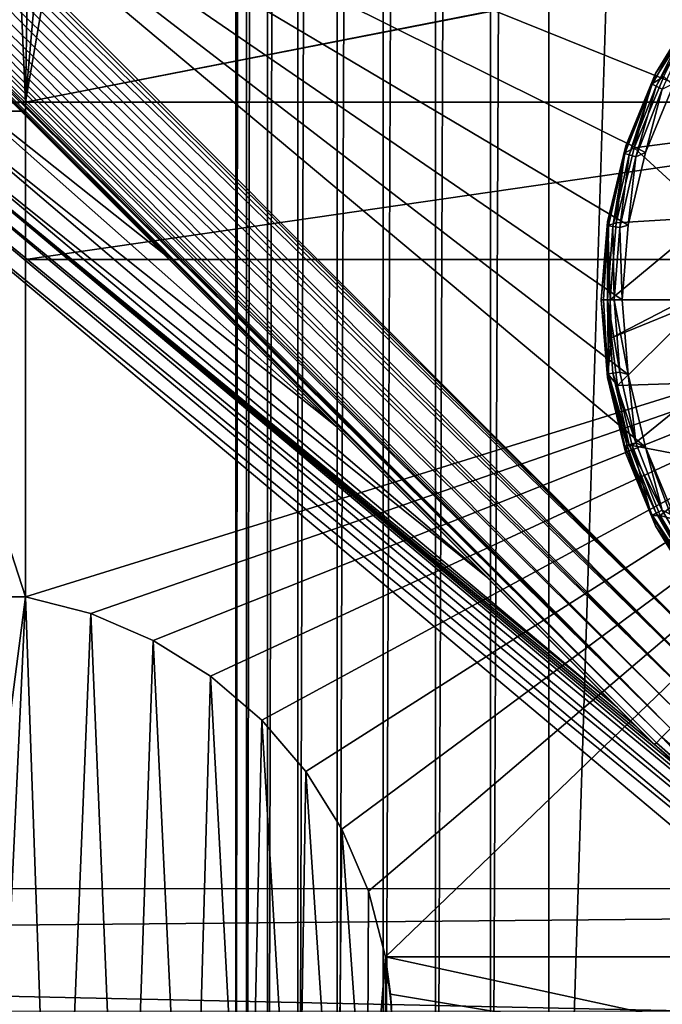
# Model space of a CAD drawing. Header units: metres. Extents: x -205 to 205, y -104 to 104.
# Tile 975 of 1056: x 25.69 to 31.82, y -55.68 to -46.29. Entities that reach past the tile are written whole.
import ezdxf

# ---------------------------------------------------------------- set-up
doc = ezdxf.new("R2010")
doc.units = ezdxf.units.M
doc.layers.add('solid_01_2-CONSUMER_EHM_BOX_SW0001', color=7, linetype='CONTINUOUS')

msp = doc.modelspace()

# ---------------------------------------------------------------- linework, layer by layer
at = {"layer": 'solid_01_2-CONSUMER_EHM_BOX_SW0001'}
for points in [[(27.853924, 67.360435), (-0.010849, -74.95858), (-0.010778, 75.04142)], [(27.853924, 67.360435), (27.752735, 66.82019), (-0.010849, -74.95858)], [(27.752735, 66.82019), (27.752735, 66.262619), (-0.010849, -74.95858)], [(27.752672, -66.17981), (-0.010849, -74.95858), (27.752735, 66.262619)], [(27.752672, -66.17981), (27.752735, 66.262619), (27.853924, 65.722374)], [(27.853861, -65.639565), (27.752672, -66.17981), (27.853924, 65.722374)], [(27.853861, -65.639565), (27.853924, 65.722374), (28.054935, 65.202545)], [(28.054873, -65.119736), (27.853861, -65.639565), (28.054935, 65.202545)], [(28.054873, -65.119736), (28.054935, 65.202545), (28.344984, 64.735176)], [(28.344923, -64.652359), (28.054873, -65.119736), (28.344984, 64.735176)], [(28.344923, -64.652359), (28.344984, 64.735176), (28.7195, 64.323372)], [(28.719439, -64.240562), (28.344923, -64.652359), (28.7195, 64.323372)], [(28.719439, -64.240562), (28.7195, 64.323372), (29.159649, 63.992062)], [(29.15959, -63.909252), (28.719439, -64.240562), (29.159649, 63.992062)], [(29.15959, -63.909252), (29.159649, 63.992062), (29.656477, 63.74366)], [(29.656416, -63.660851), (29.15959, -63.909252), (29.656477, 63.74366)], [(29.656416, -63.660851), (29.656477, 63.74366), (30.180592, 63.594833)], [(30.180532, -63.51202), (29.656416, -63.660851), (30.180592, 63.594833)], [(30.180532, -63.51202), (30.180592, 63.594833), (30.739216, 63.541405)], [(30.739157, -63.458595), (30.180532, -63.51202), (30.739216, 63.541405)], [(30.739157, -63.458595), (30.739216, 63.541405), (34.739216, 63.541405)], [(30.739157, -63.458595), (34.739216, 63.541405), (34.739155, -63.458595)], [(38.274673, -42.903759, 75), (-63.60397, -54.56757, 75), (63.596031, -54.576706, 75)], [(38.274673, -42.903759, 75), (37.499931, -42.958599, 75), (-63.60397, -54.56757, 75)], [(37.499931, -42.958599, 75), (-37.500069, -42.958565, 75), (-63.60397, -54.56757, 75)], [(32.29628, -52.651474, 13.474928), (23.030161, -43.457161, 13.461928), (22.906591, -43.490772, 13.423147)], [(32.29628, -52.651474, 13.474928), (23.145958, -43.436558, 13.484238), (23.030161, -43.457161, 13.461928)], [(23.145958, -43.436558, 13.484238), (32.453629, -52.494129, 13.5), (23.248943, -43.430859, 13.494987)], [(32.29628, -52.651474, 13.474928), (32.453629, -52.494129, 13.5), (23.145958, -43.436558, 13.484238)], [(23.248943, -43.430859, 13.494987), (32.453629, -52.494129, 13.5), (23.338928, -43.438911, 13.499115)], [(23.338928, -43.438911, 13.499115), (32.453629, -52.494129, 13.5), (23.418098, -43.458591, 13.5)], [(31.661858, -50.364628, 13.5), (23.418098, -43.458591, 13.5), (32.453629, -52.494129, 13.5)], [(31.495178, -49.670349, 13.5), (31.439163, -48.958595, 13.5), (23.418098, -43.458591, 13.5)], [(31.495121, -48.2472, 13.5), (23.418098, -43.458591, 13.5), (31.439163, -48.958595, 13.5)], [(31.661858, -50.364628, 13.5), (31.495178, -49.670349, 13.5), (23.418098, -43.458591, 13.5)], [(31.934921, -46.893257, 13.5), (32.307941, -46.284443, 13.5), (23.418098, -43.458591, 13.5)], [(31.661739, -47.552929, 13.5), (31.934921, -46.893257, 13.5), (23.418098, -43.458591, 13.5)], [(31.495121, -48.2472, 13.5), (31.661739, -47.552929, 13.5), (23.418098, -43.458591, 13.5)], [(32.146683, -52.801075, 13.400871), (22.784548, -43.531986, 13.366093), (22.673023, -43.574764, 13.293175)], [(32.146683, -52.801075, 13.400871), (22.906591, -43.490772, 13.423147), (22.784548, -43.531986, 13.366093)], [(32.29628, -52.651474, 13.474928), (22.906591, -43.490772, 13.423147), (32.146683, -52.801075, 13.400871)], [(31.900492, -53.047264, 13.122963), (22.503401, -43.652615, 13.120781), (22.450809, -43.686481, 13.034579)], [(31.900492, -53.047264, 13.122963), (22.577917, -43.615456, 13.20919), (22.503401, -43.652615, 13.120781)], [(32.012505, -52.935253, 13.281551), (22.673023, -43.574764, 13.293175), (22.577917, -43.615456, 13.20919)], [(32.012505, -52.935253, 13.281551), (22.577917, -43.615456, 13.20919), (31.900492, -53.047264, 13.122963)], [(32.146683, -52.801075, 13.400871), (22.673023, -43.574764, 13.293175), (32.012505, -52.935253, 13.281551)], [(31.816271, -53.131485, 12.933075), (22.401335, -43.750183, 12.879613), (22.398083, -43.783478, 12.809218)], [(31.816271, -53.131485, 12.933075), (22.41806, -43.718296, 12.95445), (22.401335, -43.750183, 12.879613)], [(31.900492, -53.047264, 13.122963), (22.450809, -43.686481, 13.034579), (22.41806, -43.718296, 12.95445)], [(31.900492, -53.047264, 13.122963), (22.41806, -43.718296, 12.95445), (31.816271, -53.131485, 12.933075)], [(31.816271, -53.131485, 12.933075), (22.398083, -43.783478, 12.809218), (22.405531, -43.816807, 12.745918)], [(31.816271, -53.131485, 12.933075), (22.405531, -43.816807, 12.745918), (31.764072, -53.183685, 12.721427)], [(31.764072, -53.183685, 12.721427), (22.405531, -43.816807, 12.745918), (22.433815, -43.873226, 12.646684)], [(31.764072, -53.183685, 12.721427), (22.433815, -43.873226, 12.646684), (22.468349, -43.923058, 12.5)], [(22.468349, -43.923058, 12.5), (25.185396, -46.640106, 3.004873), (27.066309, -48.521019, 2.80926)], [(22.468349, -43.923058, 12.5), (27.066309, -48.521019, 2.80926), (28.716963, -50.171677, 2.590601)], [(22.468349, -43.923058, 12.5), (28.716963, -50.171677, 2.590601), (30.155909, -51.610622, 2.347061)], [(22.468349, -43.923058, 12.5), (30.155909, -51.610622, 2.347061), (31.394287, -52.849003, 2.071429)], [(22.468349, -43.923058, 12.5), (31.394287, -52.849003, 2.071429), (31.566074, -53.02079, 2.029376)], [(22.468349, -43.923058, 12.5), (31.566074, -53.02079, 2.029376), (31.746521, -53.201237, 1.989862)], [(31.746521, -53.201237, 12.5), (22.468349, -43.923058, 12.5), (31.746521, -53.201237, 1.989862)], [(31.764072, -53.183685, 12.721427), (22.468349, -43.923058, 12.5), (31.746521, -53.201237, 12.5)], [(25.746569, -47.073986, 63.099998), (24.246569, -47.073879, 63.099998), (25.670351, -45.313087, 63.099998)], [(25.746569, -47.073986, 63.099998), (25.670351, -45.313087, 63.099998), (25.773027, -45.39233, 63.099998)], [(25.746569, -47.073986, 63.099998), (25.773027, -45.39233, 63.099998), (25.889154, -45.439831, 63.099998)], [(25.746569, -47.073986, 63.099998), (25.889154, -45.439831, 63.099998), (26.021767, -45.458591, 63.099998)], [(25.746569, -47.073986, 63.099998), (33.978092, -45.458595, 63.099998), (34.110703, -45.439835, 63.099998)], [(36.096569, -47.07473, 63.099998), (25.746569, -47.073986, 63.099998), (34.110703, -45.439835, 63.099998)], [(25.746569, -47.073986, 63.099998), (26.021767, -45.458591, 63.099998), (33.978092, -45.458595, 63.099998)], [(31.756882, -46.802143, 13.7), (31.756882, -46.802143, 17.098219), (32.146332, -46.166618, 17.098219)], [(32.096447, -46.304585, 17.216368), (32.146332, -46.166618, 17.098219), (31.756882, -46.802143, 17.098219)], [(32.146332, -46.166618, 13.7), (31.756882, -46.802143, 13.7), (32.146332, -46.166618, 17.098219)], [(32.07711, -46.291401, 13.623464), (31.756882, -46.802143, 13.7), (32.146332, -46.166618, 13.7)], [(32.07711, -46.291401, 13.623464), (31.723278, -46.904255, 13.623464), (31.756882, -46.802143, 13.7)], [(31.76239, -46.923088, 13.558523), (31.723278, -46.904255, 13.623464), (32.07711, -46.291401, 13.623464)], [(32.112976, -46.315857, 13.558523), (31.76239, -46.923088, 13.558523), (32.07711, -46.291401, 13.623464)], [(31.718466, -46.901936, 17.160311), (32.096447, -46.304585, 17.216368), (31.756882, -46.802143, 17.098219)], [(32.096447, -46.304585, 17.216368), (31.718466, -46.901936, 17.160311), (31.836029, -46.830391, 17.260666)], [(32.112976, -46.315857, 13.558523), (31.820929, -46.951279, 13.515164), (31.76239, -46.923088, 13.558523)], [(24.989498, -46.873569, 2.736753), (27.066309, -48.521019, 2.80926), (25.185396, -46.640106, 3.004873)], [(31.471645, -47.490768, 13.7), (31.471645, -47.490768, 17.098219), (31.756882, -46.802143, 17.098219)], [(31.718466, -46.901936, 17.160311), (31.756882, -46.802143, 17.098219), (31.471645, -47.490768, 17.098219)], [(31.756882, -46.802143, 13.7), (31.471645, -47.490768, 13.7), (31.756882, -46.802143, 17.098219)], [(31.723278, -46.904255, 13.623464), (31.471645, -47.490768, 13.7), (31.756882, -46.802143, 13.7)], [(31.718466, -46.901936, 17.160311), (31.553116, -47.509716, 17.260666), (31.836029, -46.830391, 17.260666)], [(32.429813, -47.396488, 17.755001), (31.836029, -46.830391, 17.260666), (31.553116, -47.509716, 17.260666)], [(24.989498, -46.873569, 2.736753), (24.82407, -47.070717, 2.422846), (28.716963, -50.171677, 2.590601)], [(24.989498, -46.873569, 2.736753), (28.716963, -50.171677, 2.590601), (27.066309, -48.521019, 2.80926)], [(31.459637, -47.56142, 17.160311), (31.718466, -46.901936, 17.160311), (31.471645, -47.490768, 17.098219)], [(31.718466, -46.901936, 17.160311), (31.459637, -47.56142, 17.160311), (31.553116, -47.509716, 17.260666)], [(31.723278, -46.904255, 13.623464), (31.464741, -47.562996, 13.623464), (31.471645, -47.490768, 13.7)], [(31.506222, -47.57579, 13.558523), (31.464741, -47.562996, 13.623464), (31.723278, -46.904255, 13.623464)], [(31.76239, -46.923088, 13.558523), (31.506222, -47.57579, 13.558523), (31.723278, -46.904255, 13.623464)], [(31.76239, -46.923088, 13.558523), (31.56831, -47.594944, 13.515164), (31.506222, -47.57579, 13.558523)], [(31.76239, -46.923088, 13.558523), (31.820929, -46.951279, 13.515164), (31.56831, -47.594944, 13.515164)], [(31.820929, -46.951279, 13.515164), (31.934921, -46.893257, 13.5), (31.661739, -47.552929, 13.5)], [(31.56831, -47.594944, 13.515164), (31.820929, -46.951279, 13.515164), (31.661739, -47.552929, 13.5)], [(24.246563, -47.15929, 63.134754), (24.246569, -47.073879, 63.099998), (25.746569, -47.073986, 63.099998)], [(25.746563, -47.159401, 63.134754), (24.246563, -47.15929, 63.134754), (25.746569, -47.073986, 63.099998)], [(24.82407, -47.070717, 2.422846), (24.693478, -47.226353, 2.071429), (30.155909, -51.610622, 2.347061)], [(24.82407, -47.070717, 2.422846), (30.155909, -51.610622, 2.347061), (28.716963, -50.171677, 2.590601)], [(25.746569, -47.073986, 69.5), (25.74646, -48.573986, 69.5), (25.746229, -51.790688, 67)], [(25.746229, -51.790688, 66.919212), (25.746569, -47.073986, 69.5), (25.746229, -51.790688, 67)], [(25.746229, -51.790688, 66.919212), (25.746563, -47.159401, 63.134754), (25.746569, -47.073986, 69.5)], [(25.746569, -47.073986, 69.5), (36.096569, -47.07473, 69.5), (25.74646, -48.573986, 69.5)], [(36.096569, -47.07473, 69.5), (36.096462, -48.57473, 69.5), (25.74646, -48.573986, 69.5)], [(25.746569, -47.073986, 69.5), (25.746563, -47.159401, 63.134754), (25.746569, -47.073986, 63.099998)], [(25.746569, -47.073986, 69.5), (25.746569, -47.073986, 63.099998), (36.096569, -47.07473, 63.099998)], [(25.746569, -47.073986, 69.5), (36.096569, -47.07473, 63.099998), (36.096569, -47.07473, 69.5)], [(24.246229, -51.790581, 66.919212), (24.246563, -47.15929, 63.134754), (25.746229, -51.790688, 66.919212)], [(25.746229, -51.790688, 66.919212), (24.246563, -47.15929, 63.134754), (25.746563, -47.159401, 63.134754)], [(24.632376, -47.299171, 1.911433), (31.394287, -52.849003, 2.071429), (24.693478, -47.226353, 2.071429)], [(24.693478, -47.226353, 2.071429), (31.394287, -52.849003, 2.071429), (30.155909, -51.610622, 2.347061)], [(24.632376, -47.299171, 1.911433), (24.553011, -47.393753, 1.771438), (34.346348, -55.450455, 1.911131)], [(32.037598, -53.473587, 1.955192), (24.632376, -47.299171, 1.911433), (34.346348, -55.450455, 1.911131)], [(31.566074, -53.02079, 2.029376), (31.394287, -52.849003, 2.071429), (24.632376, -47.299171, 1.911433)], [(31.746521, -53.201237, 1.989862), (31.566074, -53.02079, 2.029376), (24.632376, -47.299171, 1.911433)], [(32.037598, -53.473587, 1.955192), (31.746521, -53.201237, 1.989862), (24.632376, -47.299171, 1.911433)], [(24.553011, -47.393753, 1.771438), (24.458305, -47.506618, 1.656828), (34.266949, -55.545078, 1.771182)], [(24.553011, -47.393753, 1.771438), (34.266949, -55.545078, 1.771182), (34.346348, -55.450455, 1.911131)], [(32.274284, -48.169991, 17.803953), (32.429813, -47.396488, 17.755001), (31.553116, -47.509716, 17.260666)], [(24.458305, -47.506618, 1.656828), (24.351671, -47.633701, 1.571667), (34.172215, -55.657974, 1.656628)], [(24.458305, -47.506618, 1.656828), (34.172215, -55.657974, 1.656628), (34.266949, -55.545078, 1.771182)], [(31.297644, -48.215534, 13.7), (31.297644, -48.215534, 17.098219), (31.471645, -47.490768, 17.098219)], [(31.459637, -47.56142, 17.160311), (31.471645, -47.490768, 17.098219), (31.297644, -48.215534, 17.098219)], [(31.471645, -47.490768, 13.7), (31.297644, -48.215534, 13.7), (31.471645, -47.490768, 17.098219)], [(31.464741, -47.562996, 13.623464), (31.297644, -48.215534, 13.7), (31.471645, -47.490768, 13.7)], [(31.459637, -47.56142, 17.160311), (31.380508, -48.225063, 17.260666), (31.553116, -47.509716, 17.260666)], [(32.274284, -48.169991, 17.803953), (31.553116, -47.509716, 17.260666), (31.380508, -48.225063, 17.260666)], [(31.301989, -48.252117, 17.160311), (31.459637, -47.56142, 17.160311), (31.297644, -48.215534, 17.098219)], [(31.464741, -47.562996, 13.623464), (31.307272, -48.252914, 13.623464), (31.297644, -48.215534, 13.7)], [(31.459637, -47.56142, 17.160311), (31.301989, -48.252117, 17.160311), (31.380508, -48.225063, 17.260666)], [(31.350197, -48.259384, 13.558523), (31.307272, -48.252914, 13.623464), (31.464741, -47.562996, 13.623464)], [(31.506222, -47.57579, 13.558523), (31.350197, -48.259384, 13.558523), (31.464741, -47.562996, 13.623464)], [(31.506222, -47.57579, 13.558523), (31.414446, -48.269066, 13.515164), (31.350197, -48.259384, 13.558523)], [(31.506222, -47.57579, 13.558523), (31.56831, -47.594944, 13.515164), (31.414446, -48.269066, 13.515164)], [(31.414446, -48.269066, 13.515164), (31.56831, -47.594944, 13.515164), (31.495121, -48.2472, 13.5)], [(31.56831, -47.594944, 13.515164), (31.661739, -47.552929, 13.5), (31.495121, -48.2472, 13.5)], [(17.889746, -55.43552, 1.571667), (34.065784, -55.784817, 1.571667), (24.351671, -47.633701, 1.571667)], [(24.351671, -47.633701, 1.571667), (34.065784, -55.784817, 1.571667), (34.172215, -55.657974, 1.656628)], [(32.274284, -48.169991, 17.803953), (31.380508, -48.225063, 17.260666), (31.322496, -48.958595, 17.260666)], [(32.274284, -48.169991, 17.803953), (31.322496, -48.958595, 17.260666), (32.035942, -48.958595, 17.717804)], [(31.239162, -48.958595, 13.7), (31.239162, -48.958595, 17.098219), (31.297644, -48.215534, 17.098219)], [(31.301989, -48.252117, 17.160311), (31.297644, -48.215534, 17.098219), (31.239162, -48.958595, 17.098219)], [(31.297644, -48.215534, 13.7), (31.239162, -48.958595, 13.7), (31.297644, -48.215534, 17.098219)], [(31.297798, -48.958595, 13.558523), (31.239162, -48.958595, 13.7), (31.297644, -48.215534, 13.7)], [(31.261211, -48.958595, 17.189507), (31.301989, -48.252117, 17.160311), (31.239162, -48.958595, 17.098219)], [(31.261211, -48.958595, 17.189507), (31.322496, -48.958595, 17.260666), (31.301989, -48.252117, 17.160311)], [(31.307272, -48.252914, 13.623464), (31.297798, -48.958595, 13.558523), (31.297644, -48.215534, 13.7)], [(31.350197, -48.259384, 13.558523), (31.297798, -48.958595, 13.558523), (31.307272, -48.252914, 13.623464)], [(31.350197, -48.259384, 13.558523), (31.362772, -48.958595, 13.515164), (31.297798, -48.958595, 13.558523)], [(31.301989, -48.252117, 17.160311), (31.322496, -48.958595, 17.260666), (31.380508, -48.225063, 17.260666)], [(31.350197, -48.259384, 13.558523), (31.414446, -48.269066, 13.515164), (31.362772, -48.958595, 13.515164)], [(31.414446, -48.269066, 13.515164), (31.495121, -48.2472, 13.5), (31.439163, -48.958595, 13.5)], [(31.414446, -48.269066, 13.515164), (31.439163, -48.958595, 13.5), (31.362772, -48.958595, 13.515164)], [(25.74646, -48.573986, 72), (25.746229, -51.790688, 72), (25.746229, -51.790688, 67)], [(25.74646, -48.573986, 69.5), (25.74646, -48.573986, 72), (25.746229, -51.790688, 67)], [(25.74646, -48.573986, 72), (36.096462, -48.57473, 72), (25.746229, -51.790688, 72)], [(36.096462, -48.57473, 72), (26.371132, -51.952576, 72), (25.746229, -51.790688, 72)], [(36.096462, -48.57473, 69.5), (36.096462, -48.57473, 72), (25.74646, -48.573986, 72)], [(25.74646, -48.573986, 69.5), (36.096462, -48.57473, 69.5), (25.74646, -48.573986, 72)], [(36.096462, -48.57473, 72), (26.963827, -52.206989, 72), (26.371132, -51.952576, 72)], [(36.096462, -48.57473, 72), (27.511869, -52.548653, 72), (26.963827, -52.206989, 72)], [(36.096462, -48.57473, 72), (28.001348, -52.968945, 72), (27.511869, -52.548653, 72)], [(36.096462, -48.57473, 72), (28.421572, -53.458485, 72), (28.001348, -52.968945, 72)], [(36.096462, -48.57473, 72), (28.763157, -54.006577, 72), (28.421572, -53.458485, 72)], [(36.096462, -48.57473, 72), (29.017485, -54.599308, 72), (28.763157, -54.006577, 72)], [(36.096462, -48.57473, 72), (29.179283, -55.224236, 72), (29.017485, -54.599308, 72)], [(36.096462, -48.57473, 72), (36.095982, -55.224731, 72), (29.179283, -55.224236, 72)], [(31.297647, -49.701683, 13.7), (31.239162, -48.958595, 17.098219), (31.239162, -48.958595, 13.7)], [(31.297647, -49.701683, 13.7), (31.297647, -49.701683, 17.098219), (31.239162, -48.958595, 17.098219)], [(31.30727, -49.664276, 13.623464), (31.297647, -49.701683, 13.7), (31.239162, -48.958595, 13.7)], [(31.297798, -48.958595, 13.558523), (31.30727, -49.664276, 13.623464), (31.239162, -48.958595, 13.7)], [(31.301989, -49.665073, 17.160311), (31.261211, -48.958595, 17.189507), (31.239162, -48.958595, 17.098219)], [(31.297647, -49.701683, 17.098219), (31.301989, -49.665073, 17.160311), (31.239162, -48.958595, 17.098219)], [(31.301989, -49.665073, 17.160311), (31.322496, -48.958595, 17.260666), (31.261211, -48.958595, 17.189507)], [(31.297798, -48.958595, 13.558523), (31.414444, -49.648125, 13.515164), (31.350195, -49.657806, 13.558523)], [(31.362772, -48.958595, 13.515164), (31.414444, -49.648125, 13.515164), (31.297798, -48.958595, 13.558523)], [(31.350195, -49.657806, 13.558523), (31.30727, -49.664276, 13.623464), (31.297798, -48.958595, 13.558523)], [(31.301989, -49.665073, 17.160311), (31.336752, -49.323071, 17.260666), (31.322496, -48.958595, 17.260666)], [(32.035942, -48.958595, 17.717804), (31.322496, -48.958595, 17.260666), (31.336752, -49.323071, 17.260666)], [(32.222111, -48.958595, 17.820374), (31.336752, -49.323071, 17.260666), (31.394894, -49.777416, 17.260666)], [(32.222111, -48.958595, 17.820374), (32.035942, -48.958595, 17.717804), (31.336752, -49.323071, 17.260666)], [(31.362772, -48.958595, 13.515164), (31.439163, -48.958595, 13.5), (31.495178, -49.670349, 13.5)], [(31.414444, -49.648125, 13.515164), (31.362772, -48.958595, 13.515164), (31.495178, -49.670349, 13.5)], [(32.274246, -49.746895, 17.803967), (32.222111, -48.958595, 17.820374), (31.394894, -49.777416, 17.260666)], [(31.301989, -49.665073, 17.160311), (31.394894, -49.777416, 17.260666), (31.336752, -49.323071, 17.260666)], [(31.30727, -49.664276, 13.623464), (31.464739, -50.354195, 13.623464), (31.297647, -49.701683, 13.7)], [(31.297647, -49.701683, 17.098219), (31.487104, -50.347298, 17.216368), (31.301989, -49.665073, 17.160311)], [(31.301989, -49.665073, 17.160311), (31.487104, -50.347298, 17.216368), (31.394894, -49.777416, 17.260666)], [(31.350195, -49.657806, 13.558523), (31.506222, -50.3414, 13.558523), (31.30727, -49.664276, 13.623464)], [(31.506222, -50.3414, 13.558523), (31.464739, -50.354195, 13.623464), (31.30727, -49.664276, 13.623464)], [(31.350195, -49.657806, 13.558523), (31.414444, -49.648125, 13.515164), (31.568308, -50.322247, 13.515164)], [(31.350195, -49.657806, 13.558523), (31.568308, -50.322247, 13.515164), (31.506222, -50.3414, 13.558523)], [(31.568308, -50.322247, 13.515164), (31.414444, -49.648125, 13.515164), (31.495178, -49.670349, 13.5)], [(31.568308, -50.322247, 13.515164), (31.495178, -49.670349, 13.5), (31.661858, -50.364628, 13.5)], [(31.297647, -49.701683, 17.098219), (31.471651, -50.426449, 17.098219), (31.487104, -50.347298, 17.216368)], [(31.471651, -50.426449, 13.7), (31.471651, -50.426449, 17.098219), (31.297647, -49.701683, 17.098219)], [(31.297647, -49.701683, 13.7), (31.471651, -50.426449, 13.7), (31.297647, -49.701683, 17.098219)], [(31.464739, -50.354195, 13.623464), (31.471651, -50.426449, 13.7), (31.297647, -49.701683, 13.7)], [(32.274246, -49.746895, 17.803967), (31.394894, -49.777416, 17.260666), (31.53455, -50.34935, 17.260666)], [(32.429653, -50.520111, 17.755054), (32.274246, -49.746895, 17.803967), (31.53455, -50.34935, 17.260666)], [(31.487104, -50.347298, 17.216368), (31.53455, -50.34935, 17.260666), (31.394894, -49.777416, 17.260666)], [(31.506222, -50.3414, 13.558523), (31.568308, -50.322247, 13.515164), (31.820927, -50.965912, 13.515164)], [(31.820927, -50.965912, 13.515164), (31.568308, -50.322247, 13.515164), (31.661858, -50.364628, 13.5)], [(31.506222, -50.3414, 13.558523), (31.762388, -50.994102, 13.558523), (31.464739, -50.354195, 13.623464)], [(31.464739, -50.354195, 13.623464), (31.723276, -51.012939, 13.623464), (31.471651, -50.426449, 13.7)], [(31.762388, -50.994102, 13.558523), (31.723276, -51.012939, 13.623464), (31.464739, -50.354195, 13.623464)], [(31.471651, -50.426449, 17.098219), (31.718464, -51.015255, 17.160311), (31.487104, -50.347298, 17.216368)], [(31.487104, -50.347298, 17.216368), (31.718464, -51.015255, 17.160311), (31.53455, -50.34935, 17.260666)], [(31.506222, -50.3414, 13.558523), (31.820927, -50.965912, 13.515164), (31.762388, -50.994102, 13.558523)], [(31.718464, -51.015255, 17.160311), (31.800869, -51.016747, 17.260666), (31.53455, -50.34935, 17.260666)], [(32.429653, -50.520111, 17.755054), (31.53455, -50.34935, 17.260666), (31.800869, -51.016747, 17.260666)], [(31.935097, -51.024281, 13.5), (31.661858, -50.364628, 13.5), (32.453629, -52.494129, 13.5)], [(31.820927, -50.965912, 13.515164), (31.661858, -50.364628, 13.5), (31.935097, -51.024281, 13.5)], [(31.471651, -50.426449, 17.098219), (31.756891, -51.11507, 17.098219), (31.718464, -51.015255, 17.160311)], [(31.756891, -51.11507, 13.7), (31.756891, -51.11507, 17.098219), (31.471651, -50.426449, 17.098219)], [(31.471651, -50.426449, 13.7), (31.756891, -51.11507, 13.7), (31.471651, -50.426449, 17.098219)], [(31.723276, -51.012939, 13.623464), (31.756891, -51.11507, 13.7), (31.471651, -50.426449, 13.7)], [(32.685356, -51.263443, 17.674574), (32.429653, -50.520111, 17.755054), (31.800869, -51.016747, 17.260666)], [(31.762388, -50.994102, 13.558523), (31.820927, -50.965912, 13.515164), (32.166656, -51.564735, 13.515164)], [(32.166656, -51.564735, 13.515164), (31.820927, -50.965912, 13.515164), (31.935097, -51.024281, 13.5)], [(31.756891, -51.11507, 17.098219), (32.096443, -51.612606, 17.216368), (31.718464, -51.015255, 17.160311)], [(31.718464, -51.015255, 17.160311), (32.096443, -51.612606, 17.216368), (31.800869, -51.016747, 17.260666)], [(31.762388, -50.994102, 13.558523), (32.112972, -51.601337, 13.558523), (31.723276, -51.012939, 13.623464)], [(31.723276, -51.012939, 13.623464), (32.077106, -51.62579, 13.623464), (31.756891, -51.11507, 13.7)], [(32.112972, -51.601337, 13.558523), (32.077106, -51.62579, 13.623464), (31.723276, -51.012939, 13.623464)], [(31.762388, -50.994102, 13.558523), (32.166656, -51.564735, 13.515164), (32.112972, -51.601337, 13.558523)], [(32.096443, -51.612606, 17.216368), (32.176926, -51.650177, 17.260666), (31.800869, -51.016747, 17.260666)], [(32.685356, -51.263443, 17.674574), (31.800869, -51.016747, 17.260666), (32.176926, -51.650177, 17.260666)], [(31.756891, -51.11507, 17.098219), (32.146343, -51.750591, 17.098219), (32.096443, -51.612606, 17.216368)], [(32.146343, -51.750591, 13.7), (32.146343, -51.750591, 17.098219), (31.756891, -51.11507, 17.098219)], [(31.756891, -51.11507, 13.7), (32.146343, -51.750591, 13.7), (31.756891, -51.11507, 17.098219)], [(32.077106, -51.62579, 13.623464), (32.146343, -51.750591, 13.7), (31.756891, -51.11507, 13.7)], [(24.655842, -60.210308, 67), (24.246229, -51.790581, 67), (25.746229, -51.790688, 67)], [(25.746229, -51.790688, 66.919212), (25.746229, -51.790688, 67), (24.246229, -51.790581, 67)], [(24.246229, -51.790581, 66.919212), (25.746229, -51.790688, 66.919212), (24.246229, -51.790581, 67)], [(25.353283, -60.208885, 67), (24.655842, -60.210308, 67), (25.746229, -51.790688, 67)], [(26.040291, -60.093616, 67), (25.353283, -60.208885, 67), (25.746229, -51.790688, 67)], [(26.371132, -51.952576, 67), (26.040291, -60.093616, 67), (25.746229, -51.790688, 67)], [(26.371132, -51.952576, 72), (26.371132, -51.952576, 67), (25.746229, -51.790688, 67)], [(26.371132, -51.952576, 72), (25.746229, -51.790688, 67), (25.746229, -51.790688, 72)], [(26.371132, -51.952576, 67), (26.699493, -59.867561, 67), (26.040291, -60.093616, 67)], [(26.371132, -51.952576, 67), (26.963827, -52.206989, 67), (26.699493, -59.867561, 67)], [(26.963827, -52.206989, 72), (26.963827, -52.206989, 67), (26.371132, -51.952576, 67)], [(26.963827, -52.206989, 72), (26.371132, -51.952576, 67), (26.371132, -51.952576, 72)], [(26.963827, -52.206989, 67), (27.313303, -59.536552, 67), (26.699493, -59.867561, 67)], [(26.963827, -52.206989, 67), (27.511869, -52.548653, 67), (27.313303, -59.536552, 67)], [(27.511869, -52.548653, 72), (27.511869, -52.548653, 67), (26.963827, -52.206989, 67)], [(27.511869, -52.548653, 72), (26.963827, -52.206989, 67), (26.963827, -52.206989, 72)], [(27.511869, -52.548653, 67), (27.863993, -59.110275, 67), (27.313303, -59.536552, 67)], [(27.511869, -52.548653, 67), (28.001348, -52.968945, 67), (27.863993, -59.110275, 67)], [(28.001348, -52.968945, 72), (28.001348, -52.968945, 67), (27.511869, -52.548653, 67)], [(28.001348, -52.968945, 72), (27.511869, -52.548653, 67), (27.511869, -52.548653, 72)], [(28.001348, -52.968945, 67), (28.338242, -58.599098, 67), (27.863993, -59.110275, 67)], [(28.001348, -52.968945, 67), (28.42157, -53.458485, 67), (28.338242, -58.599098, 67)], [(28.421572, -53.458485, 72), (28.42157, -53.458485, 67), (28.001348, -52.968945, 67)], [(28.421572, -53.458485, 72), (28.001348, -52.968945, 67), (28.001348, -52.968945, 72)], [(31.900492, -53.047264, 13.122963), (31.816271, -53.131485, 12.933075), (32.387695, -53.633579, 12.933075)], [(31.816271, -53.131485, 12.933075), (31.764072, -53.183685, 12.721427), (32.342644, -53.692059, 12.721427)], [(32.387695, -53.633579, 12.933075), (31.816271, -53.131485, 12.933075), (32.342644, -53.692059, 12.721427)], [(32.404606, -53.770142, 12.5), (31.764072, -53.183685, 12.721427), (31.746521, -53.201237, 12.5)], [(31.746521, -53.201237, 12.5), (31.746521, -53.201237, 1.989862), (32.037598, -53.473587, 1.955192)], [(31.746521, -53.201237, 12.5), (32.037598, -53.473587, 1.955192), (32.340057, -53.721371, 1.962343)], [(32.404606, -53.770142, 12.5), (31.746521, -53.201237, 12.5), (32.340057, -53.721371, 1.962343)], [(32.404606, -53.770142, 12.5), (32.342644, -53.692059, 12.721427), (31.764072, -53.183685, 12.721427)], [(28.42157, -53.458485, 67), (28.722919, -58.016464, 67), (28.338242, -58.599098, 67)], [(28.42157, -53.458485, 67), (28.763157, -54.006577, 67), (28.722919, -58.016464, 67)], [(28.763157, -54.006577, 72), (28.763157, -54.006577, 67), (28.42157, -53.458485, 67)], [(28.763157, -54.006577, 72), (28.42157, -53.458485, 67), (28.421572, -53.458485, 72)], [(28.763157, -54.006577, 67), (29.005165, -57.384064, 67), (28.722919, -58.016464, 67)], [(28.763157, -54.006577, 67), (29.017485, -54.599308, 67), (29.005165, -57.384064, 67)], [(29.017485, -54.599308, 72), (29.017485, -54.599308, 67), (28.763157, -54.006577, 67)], [(29.017485, -54.599308, 72), (28.763157, -54.006577, 67), (28.763157, -54.006577, 72)], [(-63.60397, -54.56757, 75), (-63.528271, -55.733059, 75), (63.596031, -54.576706, 75)], [(-63.528271, -55.733059, 75), (63.520164, -55.74218, 75), (63.596031, -54.576706, 75)], [(29.017485, -54.599308, 67), (29.179283, -55.224236, 67), (29.005165, -57.384064, 67)], [(29.179283, -55.224236, 72), (29.179283, -55.224236, 67), (29.017485, -54.599308, 67)], [(29.179283, -55.224236, 72), (29.017485, -54.599308, 67), (29.017485, -54.599308, 72)], [(29.179283, -55.224236, 67), (29.179176, -56.724236, 67), (29.005165, -57.384064, 67)], [(29.179283, -55.224236, 67), (29.237225, -55.70211, 67), (29.179176, -56.724236, 67)], [(29.22772, -55.580963, 66.561356), (29.237225, -55.70211, 67), (29.179283, -55.224236, 67)], [(36.095982, -55.224731, 72), (29.179283, -55.224236, 67), (29.179283, -55.224236, 72)], [(29.179283, -55.224236, 66.416206), (29.179283, -55.224236, 67), (36.095982, -55.224731, 72)], [(29.22772, -55.580963, 66.561356), (29.179283, -55.224236, 67), (29.179283, -55.224236, 66.416206)], [(29.179283, -55.224236, 66.416206), (36.095982, -55.224731, 72), (36.095982, -55.224731, 66.416206)], [(29.179283, -55.224236, 66.416206), (36.095982, -55.224731, 66.416206), (36.095875, -56.724731, 67.02655)], [(29.22772, -55.580963, 66.561356), (29.179283, -55.224236, 66.416206), (36.095875, -56.724731, 67.02655)], [(17.869715, -55.958588, 1.571667), (34.065784, -55.784817, 1.571667), (17.889746, -55.43552, 1.571667)], [(29.245798, -55.941055, 66.707878), (29.237225, -55.70211, 67), (29.22772, -55.580963, 66.561356)], [(29.245798, -55.941055, 66.707878), (29.22772, -55.580963, 66.561356), (36.095875, -56.724731, 67.02655)]]:
    msp.add_3dface(points, dxfattribs=at)

doc.saveas('drawing.dxf')
